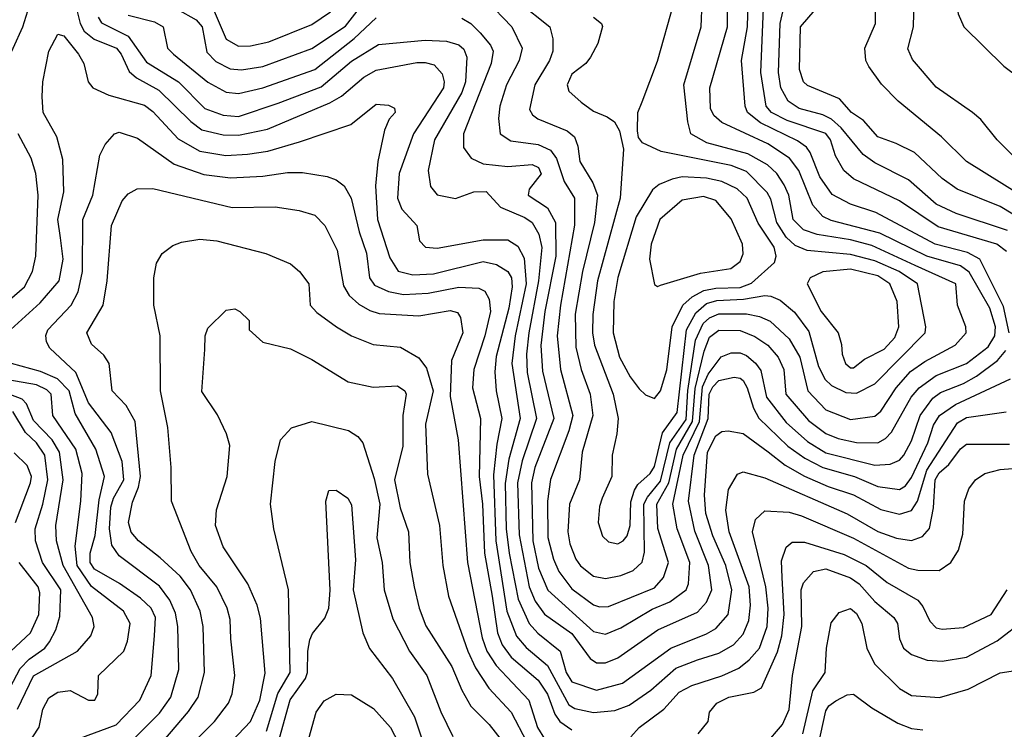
# Model space of a CAD drawing. Extents: x 501367 to 657802, y 482273 to 547541.
# Tile 298 of 656: x 601420 to 604638, y 498880 to 501198. Entities that reach past the tile are written whole.
import ezdxf

# ---------------------------------------------------------------- set-up
doc = ezdxf.new("R2010")
doc.units = 0

msp = doc.modelspace()

# ---------------------------------------------------------------- linework, layer by layer
at = {"layer": '0CON20XD'}
for points in [[(604705, 500616.4), (604514.6, 500735), (604433.1, 500815), (604291.6, 500931.6), (604237.2, 500987.2), (604194.8, 501044.8), (604185.9, 501065), (604181.8, 501105), (604216.8, 501185), (604218, 501295), (604206.9, 501365), (604188.2, 501415), (604160.5, 501545), (604174.5, 501605.5), (604195.5, 501634.5), (604245, 501662.5), (604275, 501671.2), (604335, 501679.6), (604415, 501677.1), (604457.9, 501692.1), (604495, 501714.5), (604521.4, 501711.4), (604587.3, 501667.3), (604652, 501582)], [(604775, 500644.7), (604614.5, 500805), (604561.5, 500871.5), (604534.3, 500895), (604415, 500977.8), (604337.8, 501067.8), (604322.8, 501102.8), (604340.9, 501175), (604343.6, 501265), (604359.5, 501345), (604359.2, 501415), (604350.5, 501459.5), (604375, 501472.5), (604495, 501484.2), (604505.5, 501475), (604510.4, 501455), (604482.2, 501355), (604480.5, 501265), (604487.6, 501217.6), (604505.7, 501175), (604636, 501046), (604687.5, 501007.5)], [(601935, 501232.3), (601997.1, 501197.1), (602016.3, 501175), (602031.7, 501091.7), (602060.9, 501060.9), (602107.8, 501037.8), (602145, 501034.5), (602215, 501045.2), (602375, 501103.3), (602485, 501176.7), (602558, 501272)], [(604648.8, 500508.8), (604480.5, 500565), (604415, 500594.8), (604325, 500675.2), (604215, 500730.6), (604177.1, 500757.1), (604104.6, 500844.6), (604073.1, 500873.1), (604045, 500887.5), (603967.3, 500907.3), (603932, 500932), (603907.9, 500975), (603899.9, 501025), (603905.7, 501185), (603930.7, 501295)], [(601367.2, 501035), (601430.7, 501175), (601457.8, 501262.2)], [(601601.1, 501251.1), (601618, 501185), (601630.8, 501160.8), (601663.8, 501133.8), (601736.2, 501105), (601752.1, 501085), (601778.5, 501028.5), (601802.1, 501007.9), (601875, 500967.6), (601979.5, 500865), (602015, 500838.5), (602085, 500822.3), (602135, 500820.5), (602229.6, 500840.4), (602433.7, 500926.3), (602471.4, 500948.6), (602545, 501010), (602585, 501032.8), (602717.8, 501057.8), (602745, 501058.5), (602775, 501050), (602800.8, 501020.8), (602807.1, 500995), (602804.8, 500975), (602707, 500825), (602660.8, 500695), (602655.2, 500615), (602669, 500579), (602695, 500550.4), (602718.6, 500525), (602727.1, 500475), (602746.2, 500455), (602785, 500451.2), (602935, 500478.6), (603015, 500479.2), (603048.2, 500458.2), (603069, 500419), (603075.9, 500335), (603039.8, 500165), (603028.1, 500075), (603055.4, 499895), (603018.3, 499761.7), (603007, 499683), (603010.3, 499535), (603019.5, 499455), (603049.5, 499305), (603085.7, 499225.7), (603113.6, 499193.6), (603186.7, 499135), (603206, 499065), (603225, 499034.3), (603305, 499007.1), (603390.2, 499029.8), (603548, 499145), (603665, 499191.2), (603695, 499208.9), (603735.2, 499255), (603747.2, 499335), (603727.6, 499415), (603685, 499511.8), (603662.9, 499585), (603658, 499645), (603668.4, 499785), (603695, 499838.1), (603715, 499852.6), (603735.3, 499854.7), (603785, 499846.2), (603866.5, 499786.5), (603922.1, 499742.1), (603985, 499707), (604062.3, 499672.3), (604145, 499645.2), (604235, 499598), (604295, 499582), (604335, 499594.8), (604354.9, 499625.1), (604385, 499726), (604485, 499881.3), (604515, 499897.8), (604643.7, 499916.3)], [(602945, 501261.5), (603029.1, 501175), (603062.1, 501105), (603052.5, 501065), (603011, 500985), (602989.1, 500915), (602985.3, 500875.2), (602990, 500825), (603025, 500801.7), (603115, 500789.8), (603155, 500771.5), (603174.7, 500744.7), (603199.1, 500669.1), (603233.6, 500615), (603233.5, 500526.5), (603188, 500265), (603177.1, 500165), (603187.6, 500055), (603227.5, 499905), (603214.5, 499855), (603154.8, 499695.2), (603145.2, 499625), (603146.5, 499506.5), (603164.5, 499435), (603182.7, 499395), (603225, 499338.7), (603295, 499286.6), (603315, 499279.5), (603345, 499281.1), (603495, 499341.5), (603524.3, 499375.7), (603541.1, 499425), (603505.4, 499535.4), (603502.3, 499615), (603541.8, 499685), (603566.4, 499795), (603619.5, 499885), (603627.3, 499992.7), (603657.3, 500115), (603675, 500160.7), (603705, 500183.5), (603775, 500182.3), (603822.8, 500162.8), (603864.9, 500134.9), (603898.8, 500095), (603917.4, 500055), (603923.8, 499975), (603998.6, 499888.6), (604055, 499846.2), (604095, 499829.7), (604155, 499816.2), (604225, 499815.7), (604249.9, 499830.1), (604269.4, 499850.6), (604334.1, 499965), (604359.4, 499995), (604415, 500035.5), (604515, 500074.8), (604585, 500129), (604607.4, 500165), (604608.9, 500195), (604591, 500255), (604522.7, 500372.7), (604495, 500393.3), (604385, 500425.4), (604231, 500501), (604072.1, 500542.1), (604044.6, 500554.6), (604012.3, 500592.3), (603966.5, 500705), (603936.5, 500745), (603865, 500792.3), (603715, 500862.5), (603688.4, 500885), (603677.7, 500907.7), (603675.3, 500975), (603733.3, 501175), (603733.7, 501265)], [(603051.6, 501255), (603153.3, 501175), (603163.1, 501135), (603162.8, 501095), (603151.2, 501065), (603103.3, 500985), (603085.9, 500905), (603096.6, 500886.6), (603113.9, 500873.9), (603209.5, 500835), (603233.9, 500815), (603244.7, 500785), (603250.7, 500735), (603293.3, 500665), (603308.7, 500625), (603298.4, 500535), (603259.3, 500375), (603235.5, 500235.5), (603237.9, 500127.9), (603254.8, 500055), (603284.4, 499975), (603293.2, 499905), (603258, 499785), (603249.6, 499695), (603216.8, 499615), (603211.7, 499525), (603218.5, 499485), (603237.8, 499435), (603253.3, 499413.3), (603295, 499380.2), (603335, 499372.2), (603385, 499382), (603425, 499398.9), (603454.1, 499425.9), (603462.1, 499457.9), (603460.5, 499615), (603471.8, 499638.2), (603515, 499690.2), (603544.8, 499815), (603597.8, 499892.2), (603603.4, 499986.6), (603629.1, 500150.9), (603654.1, 500205.9), (603675, 500223.8), (603705, 500236.9), (603795, 500236.6), (603837.8, 500227.8), (603872.9, 500212.9), (603935.3, 500155.3), (603969.3, 500095), (603995.6, 499985), (604055, 499923), (604135, 499892.1), (604215, 499902.3), (604235, 499919.4), (604284.3, 499995.7), (604331.7, 500048.3), (604378.8, 500081.2), (604477.5, 500135), (604513.3, 500175), (604512, 500195), (604484.6, 500265), (604479.2, 500335), (604346.9, 500395), (604205, 500459.8), (604135, 500479.1), (604026.3, 500496.3), (603981.6, 500511.6), (603948.5, 500545), (603934.4, 500624.4), (603918.8, 500658.8), (603894.4, 500695), (603864.2, 500724.2), (603799.9, 500759.9), (603665.9, 500795.9), (603614, 500825), (603604, 500864), (603590.2, 500985), (603647.6, 501175), (603650.4, 501255)], [(603295, 501206.2), (603321.5, 501185), (603325.3, 501175.3), (603309.5, 501120.5), (603285.4, 501075), (603270, 501055), (603225, 501020), (603209.2, 500985), (603215, 500964.5), (603255, 500928.2), (603295, 500898.8), (603340.4, 500880.4), (603363.9, 500863.9), (603380.6, 500835), (603393.3, 500775), (603382.5, 500615), (603308.2, 500345), (603292.8, 500235), (603292.5, 500175), (603299, 500135), (603359.3, 499975), (603375.8, 499895), (603372.2, 499845), (603356.9, 499775), (603355.4, 499705), (603323.8, 499635), (603315, 499607.5), (603311.2, 499555), (603325, 499510.8), (603345, 499492.1), (603375, 499486), (603392.7, 499495), (603405, 499511.1), (603415.2, 499545), (603417.1, 499622.9), (603429.1, 499660.9), (603440.6, 499679.4), (603481.1, 499715), (603495, 499737.7), (603521.4, 499848.6), (603569.2, 499915), (603599.4, 500185), (603630.3, 500239.7), (603665, 500270.6), (603699, 500281), (603785.3, 500284.7), (603855, 500297), (603875.2, 500295.2), (603905, 500281.6), (603952.3, 500242.3), (603999.6, 500179.6), (604030.6, 500065), (604052.2, 500022.2), (604073.1, 500003.1), (604120.1, 499980.1), (604155, 499978.1), (604215, 500008.3), (604379.4, 500175), (604381.1, 500195), (604354.7, 500335), (604294.3, 500375), (604215, 500410.4), (604135, 500431.3), (603993.4, 500443.4), (603955, 500459.8), (603925, 500487.8), (603895.1, 500535), (603875, 500611.5), (603863.6, 500633.6), (603795, 500702.3), (603745, 500721.4), (603517, 500767), (603455.4, 500795.4), (603442.9, 500812.9), (603439.5, 500835), (603440.5, 500895), (603455, 500930), (603505, 501062), (603557.9, 501252.1)], [(604653.5, 500175), (604635, 500261.3), (604558.4, 500415), (604517.8, 500437.8), (604411.6, 500465), (604217.9, 500567.9), (604135, 500595.2), (604075, 500626.9), (604035, 500684.1), (604004, 500764), (603991.6, 500781.6), (603962.3, 500802.3), (603841.5, 500861.5), (603799.1, 500895), (603791.6, 500915), (603779.7, 501065), (603798.7, 501175), (603800.9, 501255)], [(604645, 500440.6), (604613.3, 500465), (604421.5, 500521.5), (604295, 500606.4), (604145, 500677.6), (604113.2, 500705), (604086.5, 500753.5), (604070, 500805), (604055, 500826.1), (603928.3, 500868.3), (603877.2, 500895), (603860.2, 500915), (603842.6, 501025), (603852.7, 501262.7)], [(601775, 501213), (601860.5, 501190.5), (601889.6, 501175), (601903.1, 501105), (601922.5, 501085), (602035, 500993.5), (602095, 500961.6), (602135, 500956.9), (602214.9, 500975.1), (602385, 501035.6), (602513.7, 501136.3), (602585, 501204.3)], [(602056.3, 501226.3), (602095, 501134.2), (602135, 501111.7), (602175, 501112), (602235, 501126), (602375, 501182.4), (602436.1, 501223.9)], [(604707.8, 500537.8), (604625, 500587.7), (604483.8, 500643.9), (604435, 500679.1), (604345, 500763.6), (604285, 500793.8), (604224.6, 500815), (604178.2, 500868.2), (604138.7, 500895), (604099.1, 500939.1), (603995, 500982.8), (603981.5, 500995), (603968.4, 501035), (603971.6, 501175), (604020.1, 501229.9)], [(601676.2, 501206.2), (601687.7, 501187.7), (601775, 501143.6), (601835, 501058.7), (601939, 500995), (602025, 500908.3), (602085.7, 500885.7), (602135, 500882.1), (602264.6, 500925.4), (602405, 500978.5), (602505, 501062.9), (602592.6, 501117.4), (602745, 501130.8), (602815, 501128), (602855, 501116.2), (602871.3, 501101.3), (602881.3, 501075), (602876.9, 500995), (602865, 500960.6), (602776, 500805), (602755.3, 500705.3), (602763.1, 500653.1), (602785, 500625.7), (602845, 500614), (602904, 500636), (602945, 500637.1), (602991.8, 500585), (603071.2, 500551.2), (603095.3, 500535), (603116.8, 500496.8), (603126.4, 500453.6), (603115.7, 500345), (603083.7, 500175), (603077, 500105), (603079.2, 500045), (603109.1, 499895), (603062.9, 499757.1), (603047.5, 499685), (603052.2, 499515), (603085.1, 499345), (603105, 499297.9), (603135, 499255.2), (603225, 499192.5), (603285, 499111.3), (603305, 499096.4), (603335, 499096.2), (603375, 499112.7), (603505.4, 499204.6), (603635, 499262.7), (603665.1, 499294.9), (603682.6, 499335), (603671.6, 499415), (603626.7, 499526.7), (603605.9, 499625), (603624, 499775), (603670.7, 499895), (603673.8, 499975), (603685, 499998.7), (603705, 500019.1), (603755, 500029.6), (603775, 500027), (603785, 500019.2), (603798.2, 499995), (603818.3, 499928.3), (603836, 499896), (603930.4, 499805), (603985.7, 499765), (604045, 499735.4), (604148.8, 499705), (604225, 499673.1), (604295, 499662.7), (604315, 499674.8), (604335, 499701.9), (604387.7, 499815), (604406.9, 499873.1), (604426, 499905), (604478.9, 499941.1), (604658.8, 500025)], [(602865, 501202.5), (602894.1, 501185), (602925.3, 501155), (602958.8, 501115), (602967.6, 501095), (602961, 501055), (602870.5, 500825), (602870.4, 500780.4), (602895.3, 500745.3), (602935, 500727.4), (603015, 500718.2), (603095, 500724.7), (603115.5, 500715), (603125, 500694.2), (603085.4, 500644.6), (603082.1, 500625), (603145, 500583.7), (603171.2, 500535), (603172.1, 500425), (603136.2, 500245), (603123.7, 500133.7), (603129.1, 500049.1), (603166.3, 499895), (603104.1, 499735), (603093.2, 499685), (603097.2, 499495), (603116.2, 499406.2), (603145.9, 499334.1), (603295, 499199), (603335, 499190.4), (603385, 499211.5), (603487.6, 499272.4), (603545, 499295.6), (603597.9, 499335), (603606.5, 499355), (603610.3, 499425), (603569.4, 499535), (603554.9, 499615), (603588.6, 499775), (603641.6, 499885), (603651.2, 499998.8), (603669.9, 500040.1), (603713.1, 500096.9), (603745, 500109.1), (603775, 500109.6), (603795, 500101.2), (603825.4, 500075.4), (603841.9, 500051.9), (603861.2, 499965), (603925, 499882.3), (603995, 499819.5), (604055, 499783.3), (604215, 499742.5), (604265, 499746), (604295, 499759), (604310, 499775), (604335, 499822.1), (604363.1, 499905), (604405, 499961.7), (604429.9, 499980.1), (604505, 500009), (604547.1, 500032.9), (604615.8, 500084.2), (604642.6, 500117.4)], [(601379.7, 500175), (601487.2, 500272.8), (601549.3, 500345), (601562.8, 500415), (601554, 500485), (601545.2, 500545), (601564.8, 500635), (601561.7, 500741.7), (601541.5, 500815), (601497.5, 500895), (601494.1, 500945.9), (601495.4, 500995), (601515.4, 501095), (601545, 501150.8), (601565, 501145.6), (601612.9, 501085), (601630, 501055), (601644.5, 500995), (601658.9, 500975), (601711.2, 500951.2), (601828.4, 500918.4), (601855, 500898.3), (601938.5, 500808.5), (602008.8, 500768.8), (602094.2, 500754.2), (602165, 500758.8), (602231.5, 500768.5), (602335, 500799), (602502.9, 500855), (602585, 500922.1), (602625, 500918.9), (602645, 500908.8), (602646.9, 500895), (602627.5, 500872.5), (602612.5, 500837.5), (602591.1, 500735), (602583.1, 500655), (602589.4, 500545), (602630.2, 500420.2), (602656.7, 500376.7), (602705, 500364), (602772.1, 500367.9), (602935, 500407.7), (602978.3, 500398.3), (603015, 500375.3), (603027, 500355), (603029.9, 500325), (603019.1, 500255), (602977.5, 500097.5), (602972.9, 500047.1), (602976.9, 499985), (602995.5, 499895), (602979.1, 499810.9), (602969, 499711), (602976.6, 499495), (603012.7, 499265), (603043.6, 499183.6), (603075, 499147.3), (603145, 499088.1), (603215, 498959.4), (603235, 498947.1), (603295, 498934.1), (603365, 498941.2), (603411.6, 498958.4), (603483.1, 499006.9), (603565, 499079), (603635, 499106.3), (603705, 499127.9), (603753.3, 499155), (603785, 499190.7), (603802.9, 499235), (603808.1, 499285), (603804, 499345), (603738.7, 499525), (603728, 499595), (603736.6, 499663.4), (603766.5, 499713.5), (603785, 499720.8), (603855, 499700.8), (604125, 499583.7), (604225, 499525.5), (604285.8, 499504.2), (604335, 499496.7), (604370.4, 499509.6), (604394, 499536), (604407, 499603), (604412, 499695), (604425, 499717.7), (604457, 499745), (604495, 499796.4), (604515, 499811.1), (604655, 499811.6)], [(601295.4, 500204.6), (601435.6, 500325), (601462.2, 500375), (601473.5, 500425), (601481.1, 500625), (601473.5, 500695), (601458, 500745), (601415.7, 500825)], [(601782.1, 498837.9), (601877.3, 498932.7), (601914.3, 498985), (601939.8, 499075), (601937.5, 499215), (601929.4, 499259.4), (601911.2, 499301.2), (601877.1, 499347.1), (601745, 499445.8), (601721.1, 499481.1), (601713.2, 499535), (601718.5, 499605), (601726.3, 499635), (601760.1, 499695), (601755.4, 499755), (601719.2, 499849.2), (601645, 499946.2), (601603.7, 500045), (601518.7, 500125), (601507.8, 500145), (601506, 500166), (601512.5, 500185), (601588.1, 500265), (601611.1, 500308.9), (601625.2, 500375), (601626.5, 500545), (601659.5, 500625), (601682.4, 500755), (601700.1, 500789.9), (601730.6, 500825), (601745, 500830.4), (601805, 500811.1), (601925, 500725.7), (602022, 500692), (602109.1, 500680.9), (602215, 500686.5), (602295, 500699.2), (602345, 500698.9), (602425, 500685.3), (602455, 500674.6), (602480.8, 500655), (602503.8, 500615), (602529.2, 500505), (602554, 500435), (602563.5, 500355), (602580.2, 500330.2), (602625, 500309.7), (602675, 500300.1), (602755, 500304.6), (602855, 500324.1), (602920.4, 500320.4), (602940.5, 500310.5), (602954.9, 500284.9), (602958.4, 500245), (602940, 500165), (602904.8, 500055), (602899.8, 499995), (602926.5, 499895), (602922, 499705), (602932.9, 499615), (602939, 499455), (602964.1, 499315), (602982.3, 499195), (602996.9, 499155), (603026, 499115), (603115, 499039.8), (603145, 498994.2), (603169.3, 498929.3), (603185.4, 498905.4), (603225, 498877.4)], [(603495, 499960), (603515, 499985.5), (603535.5, 500054.5), (603552.1, 500195), (603587.3, 500265), (603617.5, 500292.5), (603656.3, 500313.7), (603695, 500321.1), (603775, 500323.2), (603812.4, 500337.6), (603887.1, 500405), (603892.6, 500425), (603886.2, 500455), (603833.5, 500533.5), (603797.2, 500615), (603765.1, 500645.1), (603715, 500669.2), (603665, 500680.3), (603585.2, 500684.8), (603552.6, 500677.4), (603510.3, 500659.7), (603488.3, 500641.7), (603435, 500553.8), (603375, 500355.7), (603362.4, 500277.6), (603359.6, 500175), (603380.4, 500095), (603415, 500030.8), (603445, 499992.3), (603465, 499972.5), (603495, 499960)], [(601847.7, 498792.3), (601972.4, 498937.6), (602003.4, 498985), (602023.8, 499065), (602019.8, 499215), (602009.8, 499265), (601978.1, 499335), (601945, 499379.5), (601879.8, 499439.8), (601808, 499495), (601785, 499523.5), (601775.3, 499555.3), (601788.6, 499621.4), (601808.9, 499671.1), (601814.6, 499705), (601797.5, 499885), (601767.9, 499937.9), (601722.5, 499985), (601712.5, 500075), (601695, 500101.9), (601655, 500138.1), (601639.6, 500175), (601693.4, 500265), (601706.4, 500345), (601720.6, 500525), (601755, 500605.8), (601775, 500628.6), (601804.6, 500645.4), (601855, 500646.8), (602115, 500584.1), (602255, 500586.7), (602334, 500574), (602385, 500559.2), (602417.9, 500525), (602457.8, 500445), (602478.6, 500328.6), (602497, 500297), (602528.1, 500268.1), (602565, 500247.3), (602595, 500238.3), (602725, 500230.8), (602827.6, 500247.6), (602851.5, 500241.5), (602861.2, 500225), (602868.1, 500175), (602831.7, 500085), (602827.4, 499967.4), (602852.8, 499825), (602884.2, 499425), (602931.7, 499178.3), (602946.4, 499135), (602977.8, 499087.8), (603084.6, 498974.6), (603112.4, 498885), (603135, 498848.4)], [(603505, 500326), (603515, 500330.8), (603645, 500369.6), (603744, 500385), (603775, 500407.8), (603785, 500432.5), (603782.7, 500465), (603745, 500547.1), (603695, 500607.5), (603655, 500619.8), (603585, 500608.4), (603512.1, 500545), (603483.9, 500465), (603478.9, 500415), (603495, 500333.3), (603505, 500326)], [(601986.1, 498833.9), (602056.6, 498905), (602102.4, 498965), (602114.7, 498995), (602123.8, 499055), (602110.8, 499175), (602107.8, 499237.8), (602098, 499275), (602064.8, 499345), (602006.6, 499415), (601980.2, 499460.2), (601916.2, 499625), (601915.4, 499734.6), (601904.7, 499865.3), (601880.3, 499985), (601879.5, 500165), (601859.1, 500265), (601859.1, 500355), (601867, 500403), (601885.4, 500434.6), (601920.2, 500459.8), (601948.6, 500471.4), (602008.7, 500481.3), (602065, 500475.8), (602225, 500434.5), (602305, 500400.4), (602334.4, 500375), (602365.6, 500335), (602369.4, 500265), (602391.5, 500241.5), (602455.5, 500195), (602505, 500165.3), (602575, 500137.1), (602665, 500128.2), (602725, 500092.9), (602749.9, 500059.9), (602771.3, 499985), (602746.6, 499876.6), (602753, 499713), (602792.4, 499545), (602803.6, 499415), (602821.4, 499315), (602884.9, 499134.9), (602910.4, 499080.4), (602953.9, 499013.9), (603025.9, 498935.9), (603077.3, 498837.3)], [(604135, 500060.3), (604145, 500060.6), (604180.7, 500089.3), (604245, 500122), (604280.4, 500159.6), (604293.4, 500195), (604287.4, 500277.4), (604264.3, 500335), (604225, 500360.8), (604135, 500383.3), (604045.5, 500374.5), (604003.8, 500355), (603993.3, 500335), (604039.1, 500245), (604094.7, 500175), (604106.3, 500136.4), (604107.8, 500105), (604119.3, 500075), (604135, 500060.3)], [(602051.2, 498775), (602175, 498904.7), (602205.5, 498975), (602222.6, 499062.6), (602206.9, 499243.1), (602196.8, 499285), (602166, 499355), (602085.2, 499475.2), (602060.4, 499545), (602063.9, 499596.1), (602098.2, 499705), (602107, 499807), (602096.5, 499845), (602066.7, 499906.7), (602015, 499983.3), (602025, 500120), (602026, 500165), (602035, 500190), (602095, 500248.8), (602123, 500253), (602140, 500245), (602170, 500215), (602170, 500185), (602215, 500144), (602305, 500123.1), (602375, 500088.1), (602493.8, 500015), (602575, 499997.7), (602655, 500001.2), (602679.3, 499985), (602682.8, 499975), (602672, 499905), (602672.7, 499805), (602645.2, 499695), (602663.6, 499603.6), (602690.8, 499525), (602695.8, 499425), (602709.7, 499345), (602726.2, 499275), (602747.8, 499217.8), (602833, 499085), (602865, 499006.9), (602894.8, 498954.8), (602954.7, 498895), (603040.3, 498785)], [(601615, 498850), (601735, 498893.8), (601813.4, 498975), (601849.7, 499055), (601860.8, 499185), (601864, 499245), (601850.2, 499275), (601815, 499307.8), (601746.1, 499356.1), (601665, 499402.5), (601650.1, 499425), (601650.5, 499455), (601667.1, 499512.9), (601680.4, 499629.6), (601697.3, 499705), (601668.7, 499795), (601601.2, 499911.2), (601582.3, 499985), (601543.8, 500025), (601488.5, 500048.5), (601393.1, 500075)], [(601439.9, 498820.1), (601483.7, 498886.4), (601495.4, 498945), (601515, 498982.9), (601545, 499000.5), (601585, 499006.6), (601645, 498974.6), (601665.6, 498975), (601675.4, 498995), (601677.7, 499055), (601760.3, 499135), (601772.3, 499167.7), (601781.4, 499225), (601759.7, 499265), (601655, 499346.5), (601607.7, 499415), (601601.8, 499478.2), (601620.4, 499625), (601624.5, 499715), (601603.2, 499795), (601528.1, 499905), (601523.5, 499975), (601509, 499989), (601475, 500005.3), (601356.1, 500026.1)], [(601412.9, 498945), (601465, 499054.2), (601609.5, 499135), (601652.9, 499185), (601663.2, 499215), (601657.8, 499245), (601562.4, 499415), (601540.8, 499495), (601538.6, 499545), (601562.8, 499695), (601550, 499785), (601526.3, 499825), (601465, 499888.5), (601442.5, 499942.5), (601428.6, 499958.6), (601391.8, 499971.8)], [(601367.8, 498975), (601421.6, 499078.4), (601451.4, 499108.6), (601502.4, 499145), (601518.1, 499165), (601538.8, 499205), (601551.8, 499248.2), (601554.2, 499335), (601494.5, 499425), (601471.5, 499495), (601470.5, 499535), (601495.6, 499615.6), (601512.7, 499695), (601502.1, 499775), (601475.5, 499815), (601439.6, 499849.6), (601398, 499918)], [(602226.3, 498873.7), (602263.5, 498996.5), (602303.8, 499065), (602299.1, 499335), (602250.5, 499535), (602240.4, 499615), (602255.4, 499755), (602272.5, 499825), (602308, 499865), (602375, 499884.7), (602495, 499855.8), (602525, 499836.1), (602541.8, 499815), (602578.9, 499698.9), (602597.7, 499615), (602587.2, 499505), (602605.2, 499425), (602611.7, 499335), (602640.1, 499240.1), (602694.2, 499135), (602751.2, 499055), (602796.6, 498936.6), (602836, 498856)], [(601407, 499555), (601455.6, 499684.4), (601458.4, 499705), (601445, 499740.9), (601402.3, 499782.3)], [(603417.5, 498855), (603444.7, 498885), (603525.2, 498944.8), (603575, 499001.3), (603616.9, 499023.1), (603715.4, 499054.6), (603770.3, 499079.7), (603804, 499106), (603837.5, 499145), (603862.8, 499215), (603866.5, 499275), (603858.4, 499345), (603815.2, 499525.2), (603825.2, 499564.8), (603855, 499593.4), (603935, 499588.5), (603975, 499577.1), (604145, 499503.5), (604325, 499406), (604355, 499399.4), (604425, 499398.4), (604462.9, 499425), (604488, 499465), (604502.7, 499517.3), (604507.6, 499625), (604522.5, 499665), (604543.8, 499695), (604574.5, 499715.5), (604625, 499728.4), (604705, 499735.2)], [(602269.8, 498850.2), (602304.7, 498975.3), (602354.3, 499045), (602360.5, 499065), (602361.4, 499135), (602368.2, 499171.8), (602377.6, 499192.4), (602417.7, 499242.3), (602430.8, 499275), (602435.4, 499334.6), (602420.8, 499625), (602430.7, 499659.3), (602455, 499661.2), (602492.5, 499635), (602505, 499612.5), (602517.3, 499432.7), (602510.6, 499335), (602541.8, 499195), (602563.3, 499143.3), (602638.9, 499045), (602710.5, 498920.5), (602775.6, 498725.6)], [(603637.7, 498865), (603670.6, 498905), (603674.4, 498935), (603698.6, 498965), (603737.5, 498985), (603819.6, 499000.4), (603844.6, 499015.4), (603897.3, 499132.7), (603911.1, 499185), (603919.1, 499255), (603912.1, 499375), (603909.8, 499430.2), (603925, 499474.4), (603945, 499491.1), (603985, 499490.8), (604115, 499451), (604186.4, 499415), (604255, 499359), (604355, 499301.1), (604371.3, 499281.3), (604395, 499232.9), (604415, 499210.8), (604435, 499206.4), (604505, 499212.4), (604595.4, 499255), (604646.9, 499335)], [(601391.7, 499135), (601455.1, 499194.9), (601483.3, 499255), (601486.3, 499325), (601480.2, 499345), (601418.1, 499425)], [(603855, 498827.3), (603913.5, 498895), (603935.4, 498944.6), (603945.7, 499055), (603975.9, 499215), (603974.5, 499335), (603981.7, 499358.3), (604014.5, 499395.5), (604055, 499404), (604135, 499374.8), (604163.9, 499355), (604215, 499297), (604277.1, 499245), (604288.5, 499225), (604295.4, 499175), (604309.1, 499145), (604335, 499124), (604385.8, 499105.8), (604435, 499101.7), (604515, 499115.7), (604615, 499168.6), (604705, 499238.2)], [(603980.1, 498865), (604012.8, 499005), (604052.5, 499065), (604056.6, 499145), (604072.7, 499227.3), (604098.8, 499261.2), (604135, 499274), (604155, 499258), (604172.2, 499225), (604188.3, 499145), (604213.4, 499093.4), (604295, 499012.7), (604335, 498990.3), (604426.2, 498983.8), (604519.8, 499010.2), (604625, 499064.5), (604696, 499075)], [(602359.7, 498830.2), (602389.6, 498935), (602415, 498972.2), (602455, 498994.5), (602505, 498992.3), (602577, 498947), (602632.2, 498885), (602658.3, 498835)], [(604019.6, 498780.4), (604055, 498940), (604065, 498956.2), (604087.7, 498972.3), (604125, 498992), (604145, 498993.9), (604205, 498950), (604289.9, 498899.9), (604335, 498882.3), (604371.8, 498878.2)]]:
    msp.add_lwpolyline(points, dxfattribs=at)

doc.saveas('drawing.dxf')
